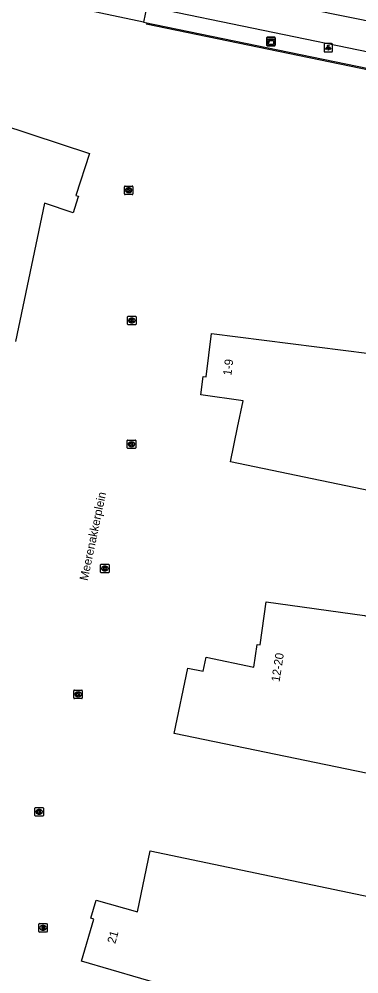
# Model space of a CAD drawing. Extents: x 157692 to 159670, y 381454 to 383289.
# Drawn here: x 158731.3 to 158771.4, y 381935.6 to 382048.1 of the extents above; entities that cross this region are included whole.
import ezdxf

# ---------------------------------------------------------------- set-up
doc = ezdxf.new("R2010")
doc.units = 0
for name, color, linetype in [('IMGEO_Brandkraan', 7, 'Continuous'), ('IMGEO_Fietspad_gesloten', 7, 'Continuous'), ('IMGEO_Hek', 7, 'Continuous'), ('IMGEO_Kast', 7, 'Continuous'), ('IMGEO_Kolk', 7, 'Continuous'), ('IMGEO_Lichtpunt', 7, 'Continuous'), ('IMGEO_Openbare_ruimte_label', 7, 'Continuous'), ('IMGEO_Pand', 7, 'Continuous'), ('IMGEO_Pand_nummerreeks', 7, 'Continuous'), ('IMGEO_Voetpad_open', 7, 'Continuous')]:
    doc.layers.add(name, color=color, linetype=linetype)

msp = doc.modelspace()

# ---------------------------------------------------------------- linework, layer by layer
at = {"layer": 'IMGEO_Brandkraan'}
for p, q in [((158733.63, 381940.57), (158733.63, 381941.43)), ((158733.71, 381941.5), (158734.56, 381941.5)), ((158734.63, 381941.43), (158734.63, 381940.57)), ((158734.56, 381940.5), (158733.71, 381940.5)), ((158734.12, 381941.28), (158734.14, 381941.28)), ((158734.14, 381940.72), (158734.12, 381940.72))]:
    msp.add_line(p, q, dxfattribs=at)
for points in [[(158733.63, 381940.57), (158733.63, 381941.43)], [(158733.71, 381941.5), (158734.56, 381941.5)], [(158734.63, 381941.43), (158734.63, 381940.57)], [(158734.56, 381940.5), (158733.71, 381940.5)], [(158733.98, 381941.2), (158733.98, 381940.8), (158734.19, 381940.8)], [(158734.21, 381941.2), (158733.98, 381941.2)], [(158734.16, 381941.12), (158734.1, 381941.12), (158734.1, 381941.04)], [(158734.1, 381941.04), (158734.16, 381941.04)], [(158734.17, 381940.97), (158734.1, 381940.97), (158734.1, 381940.88)], [(158734.1, 381940.88), (158734.17, 381940.88)]]:
    msp.add_lwpolyline(points, dxfattribs=at)
for centre, radius, start, end in [((158733.71, 381941.42), 0.0765, 91.552, 178.448), ((158733.71, 381941.42), 0.0765, 91.552, 178.448), ((158734.56, 381941.42), 0.0765, 1.552, 88.448), ((158734.56, 381941.42), 0.0765, 1.552, 88.448), ((158733.71, 381940.57), 0.0765, 181.552, 268.448), ((158733.71, 381940.57), 0.0765, 181.552, 268.448), ((158734.16, 381941.08), 0.0379, 267.8285, 90.9355), ((158734.17, 381940.93), 0.0404, 269.8759, 90.5077), ((158734.2, 381941.05), 0.251, 268.6676, 293.5347), ((158734.21, 381941.05), 0.145, 59.4692, 91.5367), ((158734.24, 381941.1), 0.0922, 285.5137, 58.1501), ((158734.24, 381940.91), 0.105, 301.3115, 78.989), ((158734.56, 381940.57), 0.0765, 271.552, 358.448), ((158734.56, 381940.57), 0.0765, 271.552, 358.448)]:
    msp.add_arc(centre, radius, start, end, dxfattribs=at)
for centre, major_axis, ratio, start_param, end_param in [((158734.12, 381941), (-0.387, 0.002), 0.722429, 4.712389, 7.853982), ((158734.14, 381941), (-0.39, 0.002), 0.717154, 1.570796, 4.712389)]:
    msp.add_ellipse(centre, major_axis=major_axis, ratio=ratio, start_param=start_param, end_param=end_param, dxfattribs=at)
at = {"layer": 'IMGEO_Fietspad_gesloten'}
for points in [[(158748.9, 382052.72), (158774.02, 382047.61), (158776.64, 382046.99)], [(158746.37, 382049.67), (158773.85, 382044.01)]]:
    msp.add_lwpolyline(points, dxfattribs=at)
at = {"layer": 'IMGEO_Hek'}
msp.add_lwpolyline([(158746.32, 382047.57), (158772.79, 382042.14), (158773.46, 382041.68)], dxfattribs=at)
at = {"layer": 'IMGEO_Kast'}
for p, q in [((158760.53, 382045.08), (158760.53, 382045.92)), ((158760.53, 382045.92), (158760.53, 382045.08)), ((158760.6, 382046), (158761.44, 382046)), ((158761.44, 382046), (158760.6, 382046)), ((158761.45, 382045.01), (158760.61, 382045.01)), ((158760.61, 382045.01), (158761.45, 382045.01)), ((158761.52, 382045.93), (158761.52, 382045.09)), ((158761.52, 382045.09), (158761.52, 382045.93))]:
    msp.add_line(p, q, dxfattribs=at)
for points in [[(158760.72, 382045.8), (158761.32, 382045.8), (158761.32, 382045.71), (158760.72, 382045.71), (158760.72, 382045.8)], [(158760.72, 382045.62), (158761.32, 382045.62), (158761.32, 382045.13), (158760.72, 382045.13), (158760.72, 382045.62)]]:
    msp.add_lwpolyline(points, dxfattribs=at)
msp.add_circle((158760.8, 382045.47), 0.0377, dxfattribs=at)
for centre, start, end in [((158760.6, 382045.93), 92.4484, 184.2845), ((158760.6, 382045.93), 92.4484, 184.2845), ((158760.6, 382045.08), 182.4484, 274.2845), ((158760.6, 382045.08), 182.4484, 274.2845), ((158761.45, 382045.93), 2.4484, 94.2845), ((158761.45, 382045.93), 2.4484, 94.2845), ((158761.45, 382045.08), 272.4484, 4.2845), ((158761.45, 382045.08), 272.4484, 4.2845)]:
    msp.add_arc(centre, 0.0779, start, end, dxfattribs=at)
at = {"layer": 'IMGEO_Kolk'}
for p, q in [((158743.73, 382027.53), (158743.73, 382028.38)), ((158743.81, 382028.46), (158744.66, 382028.46)), ((158744.22, 382028.24), (158744.25, 382028.24)), ((158744.73, 382028.38), (158744.73, 382027.53)), ((158744.66, 382027.46), (158743.81, 382027.46)), ((158744.24, 382027.68), (158744.22, 382027.68)), ((158744.11, 382012.19), (158744.11, 382013.04)), ((158744.18, 382013.12), (158745.03, 382013.12)), ((158744.59, 382012.89), (158744.62, 382012.89)), ((158744.62, 382012.34), (158744.59, 382012.34)), ((158745.11, 382013.04), (158745.11, 382012.19)), ((158745.03, 382012.11), (158744.18, 382012.11)), ((158744.07, 381997.58), (158744.07, 381998.44)), ((158744.14, 381998.51), (158745, 381998.51)), ((158744.58, 381997.73), (158744.55, 381997.73)), ((158744.56, 381998.29), (158744.58, 381998.29)), ((158745.07, 381998.44), (158745.07, 381997.58)), ((158745, 381997.51), (158744.14, 381997.51)), ((158740.93, 381982.94), (158740.93, 381983.79)), ((158741.01, 381983.87), (158741.86, 381983.87)), ((158741.42, 381983.65), (158741.45, 381983.65)), ((158741.44, 381983.09), (158741.42, 381983.09)), ((158741.93, 381983.79), (158741.93, 381982.94)), ((158741.86, 381982.87), (158741.01, 381982.87)), ((158737.77, 381968.1), (158737.77, 381968.95)), ((158737.84, 381969.03), (158738.7, 381969.03)), ((158738.26, 381968.81), (158738.28, 381968.81)), ((158738.77, 381968.95), (158738.77, 381968.1)), ((158738.7, 381968.03), (158737.84, 381968.03)), ((158738.28, 381968.25), (158738.25, 381968.25)), ((158733.17, 381954.25), (158733.17, 381955.1)), ((158733.25, 381955.17), (158734.1, 381955.17)), ((158733.66, 381954.95), (158733.69, 381954.95)), ((158734.18, 381955.1), (158734.18, 381954.25)), ((158734.1, 381954.17), (158733.25, 381954.17)), ((158733.68, 381954.39), (158733.66, 381954.39))]:
    msp.add_line(p, q, dxfattribs=at)
for points in [[(158743.73, 382027.53), (158743.73, 382028.38)], [(158743.81, 382028.46), (158744.66, 382028.46)], [(158744.05, 382028.16), (158744.18, 382028.16), (158744.18, 382028), (158744.31, 382028.16), (158744.47, 382028.16), (158744.32, 382028.01), (158744.48, 382027.76), (158744.32, 382027.76), (158744.24, 382027.92), (158744.18, 382027.85), (158744.18, 382027.76), (158744.05, 382027.76), (158744.05, 382028.16)], [(158744.73, 382028.38), (158744.73, 382027.53)], [(158744.66, 382027.46), (158743.81, 382027.46)], [(158744.11, 382012.19), (158744.11, 382013.04)], [(158744.18, 382013.12), (158745.03, 382013.12)], [(158744.43, 382012.81), (158744.55, 382012.81), (158744.55, 382012.66), (158744.68, 382012.81), (158744.84, 382012.81), (158744.7, 382012.66), (158744.85, 382012.41), (158744.7, 382012.41), (158744.61, 382012.58), (158744.55, 382012.51), (158744.55, 382012.41), (158744.43, 382012.41), (158744.43, 382012.81)], [(158745.11, 382013.04), (158745.11, 382012.19)], [(158745.03, 382012.11), (158744.18, 382012.11)], [(158744.07, 381997.58), (158744.07, 381998.44)], [(158744.14, 381998.51), (158745, 381998.51)], [(158744.39, 381998.21), (158744.51, 381998.21), (158744.51, 381998.06), (158744.64, 381998.21), (158744.81, 381998.21), (158744.66, 381998.06), (158744.81, 381997.81), (158744.66, 381997.81), (158744.58, 381997.98), (158744.51, 381997.91), (158744.51, 381997.81), (158744.39, 381997.81), (158744.39, 381998.21)], [(158745.07, 381998.44), (158745.07, 381997.58)], [(158745, 381997.51), (158744.14, 381997.51)], [(158740.93, 381982.94), (158740.93, 381983.79)], [(158741.01, 381983.87), (158741.86, 381983.87)], [(158741.25, 381983.57), (158741.38, 381983.57), (158741.38, 381983.41), (158741.51, 381983.57), (158741.67, 381983.57), (158741.53, 381983.42), (158741.68, 381983.17), (158741.53, 381983.17), (158741.44, 381983.33), (158741.38, 381983.26), (158741.38, 381983.17), (158741.25, 381983.17), (158741.25, 381983.57)], [(158741.93, 381983.79), (158741.93, 381982.94)], [(158741.86, 381982.87), (158741.01, 381982.87)], [(158737.77, 381968.1), (158737.77, 381968.95)], [(158737.84, 381969.03), (158738.7, 381969.03)], [(158738.09, 381968.73), (158738.21, 381968.73), (158738.21, 381968.57), (158738.34, 381968.73), (158738.51, 381968.73), (158738.36, 381968.58), (158738.51, 381968.33), (158738.36, 381968.33), (158738.28, 381968.49), (158738.21, 381968.42), (158738.21, 381968.33), (158738.09, 381968.33), (158738.09, 381968.73)], [(158738.77, 381968.95), (158738.77, 381968.1)], [(158738.7, 381968.03), (158737.84, 381968.03)], [(158733.17, 381954.25), (158733.17, 381955.1)], [(158733.25, 381955.17), (158734.1, 381955.17)], [(158733.49, 381954.87), (158733.62, 381954.87), (158733.62, 381954.72), (158733.75, 381954.87), (158733.91, 381954.87), (158733.77, 381954.72), (158733.92, 381954.47), (158733.77, 381954.47), (158733.68, 381954.64), (158733.62, 381954.57), (158733.62, 381954.47), (158733.49, 381954.47), (158733.49, 381954.87)], [(158734.18, 381955.1), (158734.18, 381954.25)], [(158734.1, 381954.17), (158733.25, 381954.17)]]:
    msp.add_lwpolyline(points, dxfattribs=at)
for centre, start, end in [((158743.81, 382028.38), 91.552, 178.448), ((158743.81, 382028.38), 91.552, 178.448), ((158744.66, 382028.38), 1.552, 88.448), ((158744.66, 382028.38), 1.552, 88.448), ((158743.81, 382027.53), 181.552, 268.448), ((158743.81, 382027.53), 181.552, 268.448), ((158744.66, 382027.53), 271.552, 358.448), ((158744.66, 382027.53), 271.552, 358.448), ((158744.18, 382013.04), 91.552, 178.448), ((158744.18, 382013.04), 91.552, 178.448), ((158745.03, 382013.04), 1.552, 88.448), ((158745.03, 382013.04), 1.552, 88.448), ((158744.18, 382012.19), 181.552, 268.448), ((158744.18, 382012.19), 181.552, 268.448), ((158745.03, 382012.19), 271.552, 358.448), ((158745.03, 382012.19), 271.552, 358.448), ((158744.14, 381998.44), 91.552, 178.448), ((158744.14, 381998.44), 91.552, 178.448), ((158744.99, 381998.44), 1.552, 88.448), ((158744.99, 381998.44), 1.552, 88.448), ((158744.14, 381997.59), 181.552, 268.448), ((158744.14, 381997.59), 181.552, 268.448), ((158744.99, 381997.59), 271.552, 358.448), ((158744.99, 381997.59), 271.552, 358.448), ((158741.01, 381983.79), 91.552, 178.448), ((158741.01, 381983.79), 91.552, 178.448), ((158741.86, 381983.79), 1.552, 88.448), ((158741.86, 381983.79), 1.552, 88.448), ((158741.01, 381982.94), 181.552, 268.448), ((158741.01, 381982.94), 181.552, 268.448), ((158741.86, 381982.94), 271.552, 358.448), ((158741.86, 381982.94), 271.552, 358.448), ((158737.84, 381968.95), 91.552, 178.448), ((158737.84, 381968.95), 91.552, 178.448), ((158738.69, 381968.95), 1.552, 88.448), ((158738.69, 381968.95), 1.552, 88.448), ((158737.84, 381968.1), 181.552, 268.448), ((158737.84, 381968.1), 181.552, 268.448), ((158738.69, 381968.1), 271.552, 358.448), ((158738.69, 381968.1), 271.552, 358.448), ((158733.25, 381955.1), 91.552, 178.448), ((158733.25, 381955.1), 91.552, 178.448), ((158734.1, 381955.1), 1.552, 88.448), ((158734.1, 381955.1), 1.552, 88.448), ((158733.25, 381954.25), 181.552, 268.448), ((158733.25, 381954.25), 181.552, 268.448), ((158734.1, 381954.25), 271.552, 358.448), ((158734.1, 381954.25), 271.552, 358.448)]:
    msp.add_arc(centre, 0.0765, start, end, dxfattribs=at)
for centre, major_axis, ratio, start_param, end_param in [((158744.22, 382027.96), (-0.387, 0.002), 0.722429, 4.712389, 7.853982), ((158744.24, 382027.96), (-0.39, 0.002), 0.717154, 1.570796, 4.712389), ((158744.59, 382012.61), (-0.387, 0.002), 0.722429, 4.712389, 7.853982), ((158744.62, 382012.61), (-0.39, 0.002), 0.717154, 1.570796, 4.712389), ((158744.56, 381998.01), (-0.387, 0.002), 0.722429, 4.712389, 7.853982), ((158744.58, 381998.01), (-0.39, 0.002), 0.717154, 1.570796, 4.712389), ((158741.42, 381983.37), (-0.387, 0.002), 0.722429, 4.712389, 7.853982), ((158741.44, 381983.37), (-0.39, 0.002), 0.717154, 1.570796, 4.712389), ((158738.26, 381968.53), (-0.387, 0.002), 0.722429, 4.712389, 7.853982), ((158738.28, 381968.53), (-0.39, 0.002), 0.717154, 1.570796, 4.712389), ((158733.66, 381954.67), (-0.387, 0.002), 0.722429, 4.712389, 7.853982), ((158733.69, 381954.67), (-0.39, 0.002), 0.717154, 1.570796, 4.712389)]:
    msp.add_ellipse(centre, major_axis=major_axis, ratio=ratio, start_param=start_param, end_param=end_param, dxfattribs=at)
at = {"layer": 'IMGEO_Lichtpunt'}
for p, q in [((158767.29, 382045.18), (158767.29, 382044.37)), ((158767.29, 382045.18), (158767.29, 382044.37)), ((158768.19, 382045.27), (158767.39, 382045.27)), ((158768.19, 382045.27), (158767.39, 382045.27)), ((158768.29, 382044.37), (158768.29, 382045.18)), ((158768.29, 382044.37), (158768.29, 382045.18)), ((158767.39, 382044.28), (158768.19, 382044.28)), ((158767.39, 382044.28), (158768.19, 382044.28))]:
    msp.add_line(p, q, dxfattribs=at)
for points in [[(158767.67, 382044.84), (158767.71, 382044.81), (158767.52, 382044.55), (158767.48, 382044.58), (158767.67, 382044.84)], [(158767.77, 382044.79), (158767.82, 382044.79), (158767.82, 382044.47), (158767.77, 382044.47), (158767.77, 382044.79)], [(158767.88, 382044.81), (158767.92, 382044.84), (158768.1, 382044.58), (158768.07, 382044.55), (158767.88, 382044.81)]]:
    msp.add_lwpolyline(points, dxfattribs=at)
msp.add_circle((158767.79, 382044.98), 0.0994, dxfattribs=at)
for centre, start, end in [((158767.39, 382045.18), 90, 180), ((158767.39, 382045.18), 90, 180), ((158768.19, 382045.18), 0, 90), ((158768.19, 382045.18), 0, 90), ((158767.39, 382044.37), 180, 270), ((158767.39, 382044.37), 180, 270), ((158768.19, 382044.37), 270, 0), ((158768.19, 382044.37), 270, 360)]:
    msp.add_arc(centre, 0.0946, start, end, dxfattribs=at)
at = {"layer": 'IMGEO_Pand'}
for points in [[(158725.62, 382036.91), (158739.61, 382032.28), (158738.02, 382027.36), (158738.32, 382027.26), (158738.25, 382027.06), (158737.68, 382025.31), (158734.29, 382026.43), (158730.88, 382010.12)], [(158753.03, 382006.01), (158753.4, 382005.97), (158754.03, 382011.08), (158775.75, 382008.34), (158790.27, 382004.38), (158790.32, 382004.57), (158790.51, 382004.52), (158789.09, 382000), (158788.85, 381999.23), (158789.02, 381999.19), (158792.69, 381998.43), (158792.28, 381996.48), (158793.75, 381996.17), (158792.15, 381988.48), (158756.27, 381995.96), (158757.1, 382000), (158757.74, 382003.13), (158752.75, 382003.84), (158753.03, 382006.01)], [(158751.21, 381971.6), (158753.01, 381971.25), (158753.39, 381972.93), (158759, 381971.74), (158759.41, 381974.39), (158759.74, 381974.35), (158760.46, 381979.45), (158772.07, 381977.83), (158802.75, 381965.92), (158802.82, 381966.09), (158803.01, 381966.02), (158800.89, 381961.11), (158801.22, 381960.99), (158800.43, 381958.93), (158790.49, 381962.78), (158789.03, 381955.77), (158749.6, 381963.93), (158751.21, 381971.6)], [(158738.68, 381937.05), (158740.11, 381942.03), (158739.78, 381942.13), (158740.41, 381944.25), (158745.27, 381942.9), (158746.77, 381950.06), (158782.64, 381942.56), (158781.2, 381935.67), (158779.83, 381935.96), (158779.42, 381933.98), (158775.92, 381934.72), (158775.58, 381934.79), (158774.75, 381928.56), (158774.56, 381928.59), (158774.58, 381928.77), (158759.69, 381930.94), (158738.68, 381937.05)]]:
    msp.add_lwpolyline(points, dxfattribs=at)
at = {"layer": 'IMGEO_Voetpad_open'}
for points in [[(158745.99, 382047.8), (158735.17, 382050.06), (158733.3, 382050.45)], [(158746.37, 382049.67), (158745.99, 382047.8)], [(158745.99, 382047.8), (158772.55, 382042.31)]]:
    msp.add_lwpolyline(points, dxfattribs=at)

# ---------------------------------------------------------------- texts
at = {"layer": 'IMGEO_Openbare_ruimte_label'}
msp.add_text('Meerenakkerplein', height=1, rotation=78.1172, dxfattribs=at).set_placement((158739.4, 381981.87))
at = {"layer": 'IMGEO_Pand_nummerreeks'}
for s, rotation, p in [('1-9', 82.6862, (158756.35, 382006.07)), ('12-20', 81.1986, (158762.04, 381969.95)), ('21', 74.2677, (158742.65, 381939.06))]:
    msp.add_text(s, height=1, rotation=rotation, dxfattribs=at).set_placement(p)

doc.saveas('drawing.dxf')
